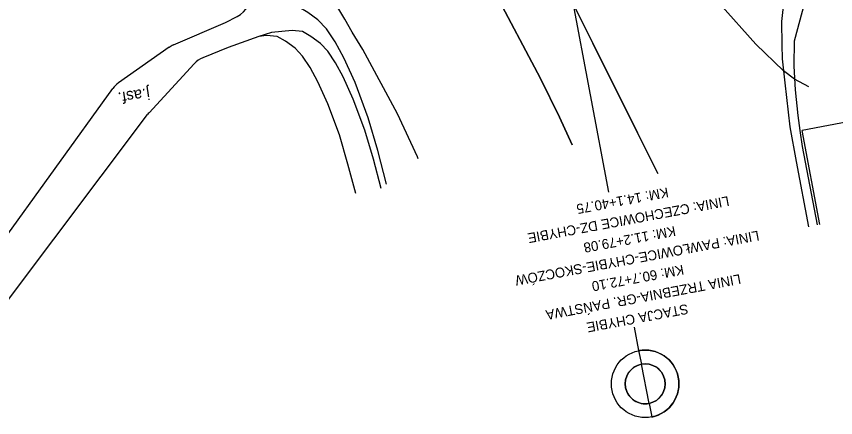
# Model space of a CAD drawing. Extents: x 6541740 to 6566395, y 5525066 to 5530361.
# Drawn here: x 6557322.2 to 6557426.2, y 5526074.8 to 5526125.7 of the extents above; entities that cross this region are included whole.
import ezdxf

# ---------------------------------------------------------------- set-up
doc = ezdxf.new("R2010")
doc.units = 0
for name, color, linetype in [('ps_wymiarowanie', 7, 'Continuous'), ('TOR_PRZEK_P-teren istniejacy', 7, 'Continuous'), ('TOR_PS_OPIS_T-numeracja torow i rozjazdow', 7, 'Continuous'), ('TOR_PS_T-rowy otwarte nieumocnione', 7, 'Continuous'), ('TOR_PS_T-wypelnienia', 7, 'Continuous')]:
    doc.layers.add(name, color=color, linetype=linetype)

msp = doc.modelspace()

# ---------------------------------------------------------------- linework, layer by layer
at = {"layer": 'ps_wymiarowanie'}
for p, q in [((6557420.11, 5526132.07), (6557419.37, 5526125.08)), ((6557420.11, 5526132.07), (6557419.37, 5526125.08)), ((6557421.04, 5526122.61), (6557422.32, 5526127.49)), ((6557421.04, 5526122.61), (6557422.32, 5526127.49)), ((6557348.77, 5526124.95), (6557350.24, 5526125.71)), ((6557348.77, 5526124.95), (6557350.24, 5526125.71)), ((6557342.13, 5526122.1), (6557348.77, 5526124.95)), ((6557342.13, 5526122.1), (6557348.77, 5526124.95)), ((6557419.37, 5526125.08), (6557419.4, 5526122.11)), ((6557419.37, 5526125.08), (6557419.4, 5526122.11)), ((6557352.97, 5526123.17), (6557349.11, 5526121.76)), ((6557352.97, 5526123.17), (6557349.11, 5526121.76)), ((6557420.98, 5526119.41), (6557421.04, 5526122.61)), ((6557420.98, 5526119.41), (6557421.04, 5526122.61)), ((6557341.58, 5526121.8), (6557335.16, 5526117.28)), ((6557341.58, 5526121.8), (6557335.16, 5526117.28)), ((6557349.11, 5526121.76), (6557345.87, 5526120.48)), ((6557349.11, 5526121.76), (6557345.87, 5526120.48)), ((6557419.4, 5526122.11), (6557419.47, 5526120.35)), ((6557419.4, 5526122.11), (6557419.47, 5526120.35)), ((6557419.47, 5526120.35), (6557419.79, 5526117.28)), ((6557419.47, 5526120.35), (6557419.79, 5526117.28)), ((6557344.76, 5526119.72), (6557339.04, 5526113.5)), ((6557344.76, 5526119.72), (6557339.04, 5526113.5)), ((6557421.15, 5526116.39), (6557420.98, 5526119.41)), ((6557421.15, 5526116.39), (6557420.98, 5526119.41)), ((6557419.79, 5526117.28), (6557420.45, 5526111.71)), ((6557419.79, 5526117.28), (6557420.45, 5526111.71)), ((6557316.69, 5526092.01), (6557334.46, 5526116.58)), ((6557316.69, 5526092.01), (6557334.46, 5526116.58)), ((6557421.47, 5526113.16), (6557421.15, 5526116.39)), ((6557421.47, 5526113.16), (6557421.15, 5526116.39)), ((6557321.06, 5526089.62), (6557338.85, 5526113.28)), ((6557321.06, 5526089.62), (6557338.85, 5526113.28)), ((6557421.74, 5526111.26), (6557421.47, 5526113.16)), ((6557421.74, 5526111.26), (6557421.47, 5526113.16)), ((6557431.25, 5526112.98), (6557422, 5526111.26)), ((6557431.25, 5526112.98), (6557422, 5526111.26)), ((6557420.45, 5526111.71), (6557421.24, 5526107.32)), ((6557420.45, 5526111.71), (6557421.24, 5526107.32)), ((6557422.05, 5526109.22), (6557421.74, 5526111.26)), ((6557422.05, 5526109.22), (6557421.74, 5526111.26)), ((6557424.26, 5526099.32), (6557422, 5526111.26)), ((6557424.26, 5526099.32), (6557422, 5526111.26)), ((6557423.94, 5526099.26), (6557422.05, 5526109.22)), ((6557423.94, 5526099.26), (6557422.05, 5526109.22)), ((6557421.24, 5526107.32), (6557422.8, 5526099.04)), ((6557421.24, 5526107.32), (6557422.8, 5526099.04))]:
    msp.add_line(p, q, dxfattribs=at)
for points in [[(6557369.21, 5526104.44), (6557368.08, 5526108.7), (6557366.88, 5526112.87), (6557365.21, 5526117.32), (6557363.78, 5526120.45), (6557362.67, 5526122.49), (6557361.57, 5526124.15), (6557360.49, 5526125.28), (6557359.2, 5526126.22), (6557358.06, 5526126.88), (6557355.9, 5526128.11)], [(6557369.21, 5526104.44), (6557368.08, 5526108.7), (6557366.88, 5526112.87), (6557365.21, 5526117.32), (6557363.78, 5526120.45), (6557362.67, 5526122.49), (6557361.57, 5526124.15), (6557360.49, 5526125.28), (6557359.2, 5526126.22), (6557358.06, 5526126.88), (6557355.9, 5526128.11)], [(6557368.52, 5526103.88), (6557367.53, 5526107.59), (6557366.46, 5526111.3), (6557364.98, 5526115.24), (6557363.71, 5526118.04), (6557362.72, 5526119.85), (6557361.76, 5526121.3), (6557360.8, 5526122.29), (6557359.59, 5526123.19), (6557358.53, 5526123.79), (6557357.2, 5526123.93), (6557354.58, 5526123.7), (6557352.97, 5526123.17)], [(6557365.3, 5526103.27), (6557364.31, 5526106.98), (6557363.24, 5526110.69), (6557361.76, 5526114.63), (6557360.49, 5526117.43), (6557359.5, 5526119.24), (6557358.54, 5526120.69), (6557357.59, 5526121.68), (6557356.37, 5526122.58), (6557355.31, 5526123.18), (6557353.98, 5526123.32), (6557352.97, 5526123.17), (6557352.97, 5526123.17)]]:
    msp.add_lwpolyline(points, dxfattribs=at)
at = {"layer": 'TOR_PS_OPIS_T-numeracja torow i rozjazdow'}
for p, q in [((6557372.94, 5526232.73), (6557397.41, 5526103.43)), ((6557400.66, 5526086.31), (6557401.23, 5526083.31))]:
    msp.add_line(p, q, dxfattribs=at)
for points in [[(6557401.23, 5526083.31), (6557401.57, 5526081.59)], [(6557402.55, 5526076.61), (6557401.57, 5526081.59)], [(6557402.55, 5526076.61), (6557402.89, 5526074.9)]]:
    msp.add_lwpolyline(points, dxfattribs=at)
for radius in [4.29, 2.54]:
    msp.add_circle((6557402.06, 5526079.1), radius, dxfattribs=at)
for radius, start, end in [(4.29, 11.1229, 101.1229), (2.54, 101.1229, 191.1229), (2.54, 11.1229, 101.1229), (4.29, 281.1229, 11.1229), (2.54, 191.1229, 281.1229), (2.54, 281.1229, 11.1229)]:
    msp.add_arc((6557402.06, 5526079.1), radius, start, end, dxfattribs=at)
at = {"layer": 'TOR_PS_T-rowy otwarte nieumocnione'}
for points in [[(6557381.4, 5526145.62), (6557384.57, 5526141.75), (6557387.59, 5526137.26), (6557390.59, 5526132.03), (6557395.39, 5526122.32), (6557401.08, 5526110.96), (6557403.67, 5526105.77)], [(6557403.67, 5526105.77), (6557401.08, 5526110.96), (6557395.39, 5526122.32), (6557390.59, 5526132.03), (6557387.59, 5526137.26), (6557384.57, 5526141.75), (6557381.4, 5526145.62)], [(6557381.4, 5526145.62), (6557384.57, 5526141.75), (6557387.59, 5526137.26), (6557390.59, 5526132.03), (6557395.39, 5526122.32), (6557401.08, 5526110.96), (6557403.67, 5526105.77)], [(6557403.67, 5526105.77), (6557401.08, 5526110.96), (6557395.39, 5526122.32), (6557390.59, 5526132.03), (6557387.59, 5526137.26), (6557384.57, 5526141.75), (6557381.4, 5526145.62)], [(6557419.62, 5526118.83), (6557416.12, 5526122.18), (6557411.51, 5526127.36), (6557408.42, 5526131.27), (6557404.41, 5526135.74), (6557397.19, 5526145.11)], [(6557419.62, 5526118.83), (6557416.12, 5526122.18), (6557411.51, 5526127.36), (6557408.42, 5526131.27), (6557404.41, 5526135.74), (6557397.19, 5526145.11)], [(6557419.62, 5526118.83), (6557416.12, 5526122.18), (6557411.51, 5526127.36), (6557408.42, 5526131.27), (6557404.41, 5526135.74), (6557397.19, 5526145.11)], [(6557419.62, 5526118.83), (6557416.12, 5526122.18), (6557411.51, 5526127.36), (6557408.42, 5526131.27), (6557404.41, 5526135.74), (6557397.19, 5526145.11)], [(6557373.24, 5526107.64), (6557373.13, 5526107.91), (6557370.6, 5526113.35), (6557366.18, 5526121.51), (6557364.85, 5526123.74), (6557363.9, 5526125.36), (6557362.63, 5526127.49), (6557360.78, 5526130.22), (6557358.7, 5526133.14), (6557354.65, 5526138.67)], [(6557373.24, 5526107.64), (6557373.13, 5526107.91), (6557370.6, 5526113.35), (6557366.18, 5526121.51), (6557364.85, 5526123.74), (6557363.9, 5526125.36), (6557362.63, 5526127.49), (6557360.78, 5526130.22), (6557358.7, 5526133.14), (6557354.65, 5526138.67)], [(6557392.78, 5526109.44), (6557391.18, 5526112.92), (6557388.76, 5526117.84), (6557382.79, 5526129.14), (6557382.31, 5526129.81), (6557380.45, 5526132.35), (6557376.49, 5526137.63)], [(6557376.49, 5526137.63), (6557380.45, 5526132.35), (6557382.31, 5526129.81), (6557382.79, 5526129.14), (6557388.76, 5526117.84), (6557391.18, 5526112.92), (6557392.78, 5526109.44)], [(6557392.78, 5526109.44), (6557391.18, 5526112.92), (6557388.76, 5526117.84), (6557382.79, 5526129.14), (6557382.31, 5526129.81), (6557380.45, 5526132.35), (6557376.49, 5526137.63)], [(6557376.49, 5526137.63), (6557380.45, 5526132.35), (6557382.31, 5526129.81), (6557382.79, 5526129.14), (6557388.76, 5526117.84), (6557391.18, 5526112.92), (6557392.78, 5526109.44)], [(6557422.85, 5526116.78), (6557421.02, 5526117.76), (6557419.62, 5526118.83)], [(6557422.85, 5526116.78), (6557421.02, 5526117.76), (6557419.62, 5526118.83)], [(6557422.85, 5526116.78), (6557421.02, 5526117.76), (6557419.62, 5526118.83)], [(6557422.85, 5526116.78), (6557421.02, 5526117.76), (6557419.62, 5526118.83)]]:
    msp.add_lwpolyline(points, dxfattribs=at)
at = {"layer": 'TOR_PS_T-wypelnienia'}
for centre, start, end in [((6557348.88, 5526128.38), 296.9963, 10.8133), ((6557348.88, 5526128.38), 296.9963, 10.8133), ((6557343.31, 5526119.34), 113.2466, 125.134), ((6557343.31, 5526119.34), 113.2466, 125.134), ((6557346.97, 5526117.69), 111.4895, 137.3779), ((6557346.97, 5526117.69), 111.4895, 137.3779), ((6557336.89, 5526114.82), 125.134, 144.1376), ((6557336.89, 5526114.82), 125.134, 144.1376), ((6557341.25, 5526111.47), 137.3779, 143.0685), ((6557341.25, 5526111.47), 137.3779, 143.0685)]:
    msp.add_arc(centre, 3, start, end, dxfattribs=at)

# ---------------------------------------------------------------- texts
at = {"layer": 'TOR_PRZEK_P-teren istniejacy'}
msp.add_text('j.asf.', height=1.443, rotation=188.5696, dxfattribs=at).set_placement((6557339.03, 5526116.64))
msp.add_text('j.asf.', height=1.443, rotation=188.5696, dxfattribs=at).set_placement((6557339.03, 5526116.64))
at = {"layer": 'TOR_PS_OPIS_T-numeracja torow i rozjazdow'}
for s, p in [('KM: 14.1+40.75', (6557404.89, 5526104.03)), ('LINIA: CZECHOWICE DZ-CHYBIE', (6557412.6, 5526102.93)), ('LINIA: PAWŁOWICE-CHYBIE-SKOCZÓW', (6557416.41, 5526098.55)), ('KM: 11.2+79.08', (6557405.8, 5526099.12)), ('KM: 60.7+72.10', (6557406.84, 5526094.22)), ('LINIA TRZEBNIA-GR. PAŃSTWA', (6557414.08, 5526093.03)), ('STACJA CHYBIE', (6557407.4, 5526089.24))]:
    msp.add_text(s, height=1.25, rotation=190.5522, dxfattribs=at).set_placement(p)

doc.saveas('drawing.dxf')
